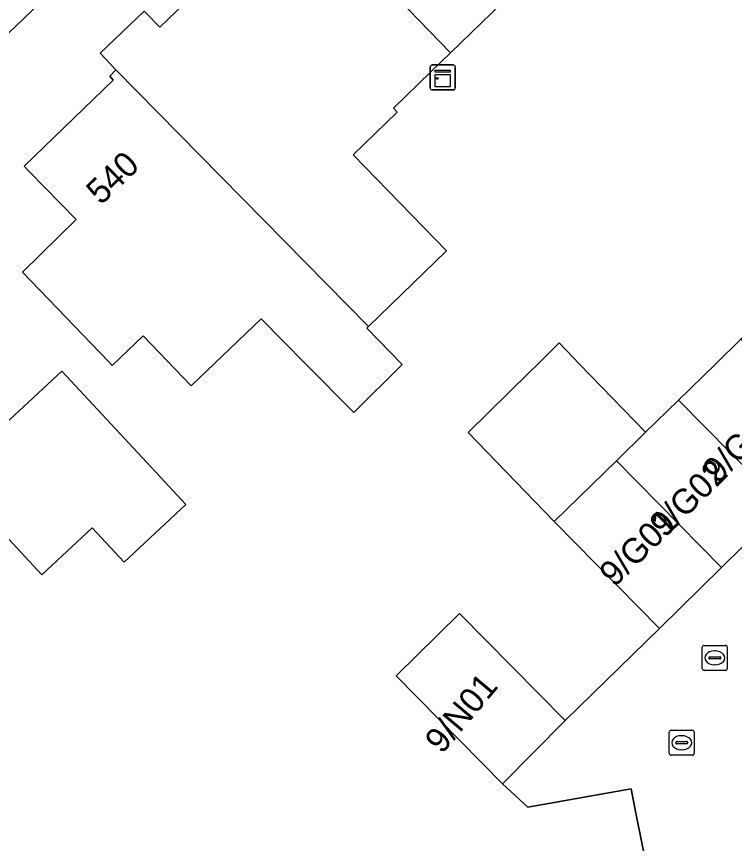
# Model space of a CAD drawing. Extents: x 162879 to 165540, y 384011 to 385181.
# Drawn here: x 164005.38 to 164034.17, y 384230.78 to 384263.93 of the extents above; entities that cross this region are included whole.
import ezdxf

# ---------------------------------------------------------------- set-up
doc = ezdxf.new("R2010")
doc.units = 0
for name, color, linetype in [('IMGEO_Erf', 7, 'Continuous'), ('IMGEO_Kast', 7, 'Continuous'), ('IMGEO_Kolk', 7, 'Continuous'), ('IMGEO_Muur', 7, 'Continuous'), ('IMGEO_Pand', 7, 'Continuous'), ('IMGEO_Pand_nummerreeks', 7, 'Continuous'), ('IMGEO_Pand_overbouw', 7, 'Continuous'), ('IMGEO_Rijbaan_lokaal_open', 7, 'Continuous'), ('IMGEO_Rioolput', 7, 'Continuous'), ('IMGEO_Voetpad_open', 7, 'Continuous')]:
    doc.layers.add(name, color=color, linetype=linetype)

msp = doc.modelspace()

# ---------------------------------------------------------------- linework, layer by layer
at = {"layer": 'IMGEO_Erf'}
for points in [[(164054.659, 384311.633), (164016.589, 384274.641), (164013.705, 384271.839), (164009.873, 384268.115), (164006.301, 384264.46), (164004.769, 384262.989), (164003.136, 384261.267), (164000.53, 384258.712), (164000.421, 384258.798), (164000, 384258.382), (163993.563, 384252.019), (163991.6, 384250), (163967.269, 384225.92)], [(164020.603, 384237.498), (164023.148, 384240.006), (164027.381, 384235.712), (164031.164, 384239.4), (164026.942, 384243.693), (164023.489, 384247.252), (164025.948, 384249.671), (164026.282, 384250), (164027.143, 384250.847), (164027.965, 384250), (164030.611, 384247.272), (164031.931, 384248.559), (164033.408, 384250), (164034.426, 384250.993), (164036.921, 384253.427), (164041.22, 384257.622), (164037.748, 384261.17), (164040.249, 384263.618), (164041.4, 384262.442), (164064.027, 384284.392), (164072.952, 384284.662), (164077.211, 384284.78), (164077.726, 384284.794), (164083.317, 384284.95)], [(164020.253, 384265.099), (164022.792, 384262.479), (164022.003, 384261.714), (164020.495, 384260.253), (164020.648, 384260.095), (164018.888, 384258.391), (164022.623, 384254.533), (164019.502, 384251.511), (164019.428, 384251.439), (164020.844, 384249.979), (164018.913, 384248.052), (164016.986, 384250), (164015.192, 384251.814), (164012.38, 384249.126), (164010.467, 384251.128), (164009.225, 384249.941), (164009.089, 384250.084), (164005.618, 384253.682), (164007.773, 384255.792), (164005.894, 384257.726), (164005.695, 384257.931), (164009.263, 384261.384), (164009.125, 384261.547), (164009.372, 384261.798), (164008.736, 384262.462), (164010.496, 384264.151)], [(164010.579, 384264.068), (164011.126, 384263.506), (164012.795, 384265.13)], [(164004.921, 384247.588), (164007.2, 384249.713), (164010.609, 384246.055), (164012.179, 384244.371), (164009.694, 384242.055), (164008.413, 384243.428), (164006.403, 384241.554), (164003.876, 384244.264)], [(163998.128, 384195.926), (163999.82, 384196.177), (164000, 384196.214), (164001.949, 384196.619), (164001.432, 384199.492), (164035.326, 384206.609), (164030.966, 384228.287), (164030.221, 384231.993), (164030.024, 384232.973), (164025.891, 384232.23), (164024.866, 384233.172), (164020.603, 384237.498)]]:
    msp.add_lwpolyline(points, dxfattribs=at)
at = {"layer": 'IMGEO_Kast'}
for p, q in [((164021.975, 384261.066), (164021.975, 384261.907)), ((164021.975, 384261.907), (164021.975, 384261.066)), ((164022.05, 384261.991), (164022.891, 384261.991)), ((164022.891, 384261.991), (164022.05, 384261.991)), ((164022.975, 384261.916), (164022.975, 384261.075)), ((164022.975, 384261.075), (164022.975, 384261.916)), ((164022.9, 384260.991), (164022.059, 384260.991)), ((164022.059, 384260.991), (164022.9, 384260.991))]:
    msp.add_line(p, q, dxfattribs=at)
for points in [[(164022.17, 384261.781), (164022.77, 384261.781), (164022.77, 384261.696), (164022.17, 384261.696), (164022.17, 384261.781)], [(164022.17, 384261.606), (164022.77, 384261.606), (164022.77, 384261.117), (164022.17, 384261.117), (164022.17, 384261.606)]]:
    msp.add_lwpolyline(points, dxfattribs=at)
msp.add_circle((164022.254, 384261.455), 0.0377, dxfattribs=at)
for centre, start, end in [((164022.053, 384261.913), 92.4484, 184.2845), ((164022.053, 384261.913), 92.4484, 184.2845), ((164022.897, 384261.913), 2.4484, 94.2845), ((164022.897, 384261.913), 2.4484, 94.2845), ((164022.053, 384261.069), 182.4484, 274.2845), ((164022.053, 384261.069), 182.4484, 274.2845), ((164022.897, 384261.069), 272.4484, 4.2845), ((164022.897, 384261.069), 272.4484, 4.2845)]:
    msp.add_arc(centre, 0.0779, start, end, dxfattribs=at)
at = {"layer": 'IMGEO_Kolk'}
for p, q in [((164032.883, 384237.795), (164032.883, 384238.647)), ((164032.958, 384238.721), (164033.81, 384238.721)), ((164033.371, 384238.501), (164033.396, 384238.501)), ((164033.884, 384238.647), (164033.884, 384237.795)), ((164033.142, 384238.215), (164033.142, 384238.227)), ((164033.58, 384238.178), (164033.182, 384238.178)), ((164033.185, 384238.264), (164033.583, 384238.264)), ((164033.626, 384238.227), (164033.626, 384238.215)), ((164033.394, 384237.941), (164033.369, 384237.941)), ((164033.81, 384237.721), (164032.958, 384237.721))]:
    msp.add_line(p, q, dxfattribs=at)
for points in [[(164032.883, 384237.795), (164032.883, 384238.647)], [(164032.958, 384238.721), (164033.81, 384238.721)], [(164033.884, 384238.647), (164033.884, 384237.795)], [(164033.81, 384237.721), (164032.958, 384237.721)]]:
    msp.add_lwpolyline(points, dxfattribs=at)
for centre, radius, start, end in [((164032.96, 384238.645), 0.0765, 91.552, 178.448), ((164032.96, 384238.645), 0.0765, 91.552, 178.448), ((164033.808, 384238.645), 0.0765, 1.552, 88.448), ((164033.808, 384238.645), 0.0765, 1.552, 88.448), ((164033.182, 384238.224), 0.0403, 85.8775, 175.7526), ((164033.179, 384238.214), 0.0366, 178.938, 274.7102), ((164033.583, 384238.221), 0.043, 264.8664, 352.4533), ((164033.587, 384238.226), 0.0386, 1.7309, 96.639), ((164032.96, 384237.797), 0.0765, 181.552, 268.448), ((164032.96, 384237.797), 0.0765, 181.552, 268.448), ((164033.808, 384237.797), 0.0765, 271.552, 358.448), ((164033.808, 384237.797), 0.0765, 271.552, 358.448)]:
    msp.add_arc(centre, radius, start, end, dxfattribs=at)
for centre, major_axis, ratio, start_param, end_param in [((164033.37, 384238.221), (-0.387, 0.002), 0.722429, 4.712389, 7.853982), ((164033.395, 384238.221), (-0.39, 0.002), 0.717154, 1.570796, 4.712389)]:
    msp.add_ellipse(centre, major_axis=major_axis, ratio=ratio, start_param=start_param, end_param=end_param, dxfattribs=at)
at = {"layer": 'IMGEO_Muur'}
msp.add_lwpolyline([(164027.381, 384235.712), (164031.164, 384239.4)], dxfattribs=at)
at = {"layer": 'IMGEO_Pand'}
for points in [[(164022.003, 384261.714), (164022.792, 384262.479), (164020.253, 384265.099), (164016.774, 384268.691), (164015.758, 384267.708), (164015.05, 384268.426), (164014.973, 384268.505), (164012.164, 384265.775), (164012.238, 384265.702), (164012.795, 384265.13), (164011.126, 384263.506), (164010.579, 384264.068), (164010.496, 384264.151), (164008.736, 384262.462), (164009.372, 384261.798), (164019.502, 384251.511), (164022.623, 384254.533), (164018.888, 384258.391), (164020.648, 384260.095), (164020.495, 384260.253)], [(164009.372, 384261.798), (164009.125, 384261.547), (164009.263, 384261.384), (164005.695, 384257.931), (164005.894, 384257.726), (164007.773, 384255.792), (164005.618, 384253.682), (164009.089, 384250.084), (164009.225, 384249.941), (164010.467, 384251.128), (164012.38, 384249.126), (164015.192, 384251.814), (164016.986, 384250), (164018.913, 384248.052), (164020.844, 384249.979), (164019.428, 384251.439), (164019.502, 384251.511)], [(164001.068, 384241.645), (164003.876, 384244.264), (164006.403, 384241.554), (164008.413, 384243.428), (164009.694, 384242.055), (164012.179, 384244.371), (164010.609, 384246.055), (164007.2, 384249.713), (164004.921, 384247.588), (164002.672, 384250), (164000.159, 384252.695), (164000, 384252.547), (163997.264, 384250), (163995.146, 384248.028), (164000, 384242.796)], [(164026.942, 384243.693), (164029.436, 384246.126), (164030.611, 384247.272), (164027.965, 384250), (164027.143, 384250.847), (164026.282, 384250), (164025.948, 384249.671), (164023.489, 384247.252)], [(164034.426, 384250.993), (164033.408, 384250), (164031.931, 384248.559), (164036.133, 384244.289), (164038.617, 384246.733)], [(164029.436, 384246.126), (164033.648, 384241.844), (164036.133, 384244.289), (164031.931, 384248.559), (164030.611, 384247.272)], [(164033.648, 384241.844), (164029.436, 384246.126), (164026.942, 384243.693), (164031.164, 384239.4)], [(164027.381, 384235.712), (164023.148, 384240.006), (164020.603, 384237.498), (164024.866, 384233.172)]]:
    msp.add_lwpolyline(points, close=True, dxfattribs=at)
at = {"layer": 'IMGEO_Pand_overbouw'}
msp.add_lwpolyline([(164019.634, 384271.477), (164016.774, 384268.691), (164020.253, 384265.099), (164022.792, 384262.479), (164025.68, 384265.291), (164023.129, 384267.902)], close=True, dxfattribs=at)
at = {"layer": 'IMGEO_Rijbaan_lokaal_open'}
msp.add_lwpolyline([(164036.133, 384244.289), (164033.648, 384241.844), (164031.164, 384239.4), (164027.381, 384235.712), (164024.866, 384233.172), (164025.891, 384232.23), (164030.024, 384232.973), (164030.221, 384231.993), (164030.966, 384228.287)], dxfattribs=at)
at = {"layer": 'IMGEO_Rioolput'}
for p, q in [((164031.556, 384234.394), (164031.556, 384235.246)), ((164031.631, 384235.32), (164032.483, 384235.32)), ((164032.557, 384235.246), (164032.557, 384234.394)), ((164031.858, 384234.863), (164032.256, 384234.863)), ((164032.044, 384235.1), (164032.069, 384235.1)), ((164031.815, 384234.814), (164031.815, 384234.826)), ((164032.253, 384234.777), (164031.855, 384234.777)), ((164032.067, 384234.54), (164032.042, 384234.54)), ((164032.299, 384234.826), (164032.299, 384234.814)), ((164032.483, 384234.32), (164031.631, 384234.32))]:
    msp.add_line(p, q, dxfattribs=at)
for points in [[(164031.556, 384234.394), (164031.556, 384235.246)], [(164031.631, 384235.32), (164032.483, 384235.32)], [(164032.557, 384235.246), (164032.557, 384234.394)], [(164032.483, 384234.32), (164031.631, 384234.32)]]:
    msp.add_lwpolyline(points, dxfattribs=at)
for centre, radius, start, end in [((164031.633, 384235.244), 0.0765, 91.552, 178.448), ((164031.633, 384235.244), 0.0765, 91.552, 178.448), ((164032.481, 384235.244), 0.0765, 1.552, 88.448), ((164032.481, 384235.244), 0.0765, 1.552, 88.448), ((164031.855, 384234.823), 0.0403, 85.8775, 175.7526), ((164032.26, 384234.825), 0.0386, 1.7309, 96.639), ((164031.852, 384234.813), 0.0366, 178.938, 274.7102), ((164032.256, 384234.82), 0.043, 264.8664, 352.4533), ((164031.633, 384234.396), 0.0765, 181.552, 268.448), ((164031.633, 384234.396), 0.0765, 181.552, 268.448), ((164032.481, 384234.396), 0.0765, 271.552, 358.448), ((164032.481, 384234.396), 0.0765, 271.552, 358.448)]:
    msp.add_arc(centre, radius, start, end, dxfattribs=at)
for centre, major_axis, ratio, start_param, end_param in [((164032.043, 384234.82), (-0.387, 0.002), 0.722429, 4.712389, 7.853982), ((164032.068, 384234.82), (-0.39, 0.002), 0.717154, 1.570796, 4.712389)]:
    msp.add_ellipse(centre, major_axis=major_axis, ratio=ratio, start_param=start_param, end_param=end_param, dxfattribs=at)
at = {"layer": 'IMGEO_Voetpad_open'}
msp.add_lwpolyline([(163967.269, 384225.92), (163991.6, 384250), (163993.563, 384252.019), (164000, 384258.382), (164000.421, 384258.798), (164000.53, 384258.712), (164003.136, 384261.267), (164004.769, 384262.989), (164006.301, 384264.46), (164009.873, 384268.115), (164013.705, 384271.839), (164016.589, 384274.641), (164054.659, 384311.633), (164056.143, 384312.967), (164056.873, 384313.629), (164059.742, 384310.757), (164061.479, 384312.495), (164065.831, 384316.8), (164067.159, 384318.159), (164068.094, 384318.642), (164075.088, 384322.341), (164075.109, 384322.449), (164073.319, 384326.088)], dxfattribs=at)

# ---------------------------------------------------------------- texts
at = {"layer": 'IMGEO_Pand_nummerreeks'}
for s, rotation, p in [('540', 44.0605, (164008.772, 384256.344)), ('9/G03', 44.5311, (164033.504, 384245.171)), ('9/G02', 44.5311, (164031.37, 384243.002)), ('9/G01', 44.5311, (164029.359, 384241.025)), ('9/N01', 49.9697, (164022.442, 384234.33))]:
    msp.add_text(s, height=1, rotation=rotation, dxfattribs=at).set_placement(p)

doc.saveas('drawing.dxf')
